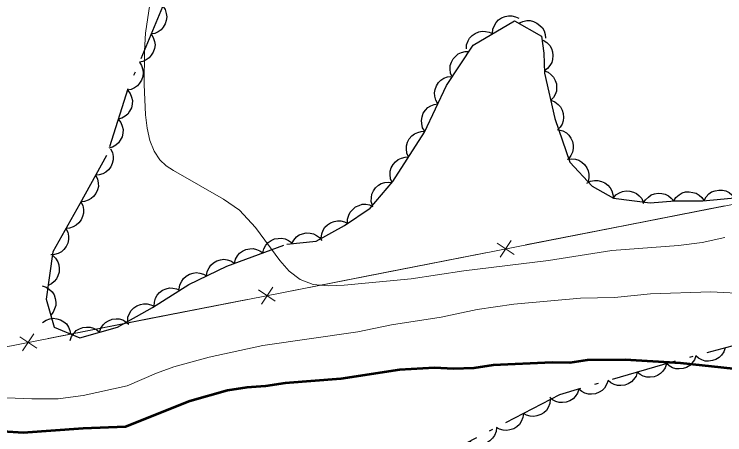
# Model space of a CAD drawing. Extents: x 356765 to 358572, y 5103174 to 5104650.
# Drawn here: x 357370.96 to 357406.03, y 5103668.86 to 5103689.59 of the extents above; entities that cross this region are included whole.
import ezdxf

# ---------------------------------------------------------------- set-up
doc = ezdxf.new("R2010")
doc.units = 0
doc.header["$LTSCALE"] = 0.6
doc.linetypes.add('DOT_DASHED', pattern=[7.7, 5, -1.2, 0.3, -1.2])
for name, color, linetype, lineweight in [('1', 7, 'Continuous', 53), ('2', 7, 'Continuous', 13), ('37', 7, 'Continuous', 13), ('44', 7, 'Continuous', 25)]:
    doc.layers.add(name, color=color, linetype=linetype, lineweight=lineweight)

msp = doc.modelspace()

# ---------------------------------------------------------------- linework, layer by layer
at = {"layer": '1'}
msp.add_lwpolyline([(357406.44, 5103672.11), (357403.85, 5103672.39), (357401.11, 5103672.55), (357399.24, 5103672.53), (357398.39, 5103672.41), (357397.51, 5103672.42), (357394.6, 5103672.29), (357393.64, 5103672.14), (357392.65, 5103672.11), (357391.7, 5103672.16), (357389.97, 5103672.05), (357387.09, 5103671.62), (357384.33, 5103671.4), (357383.37, 5103671.26), (357382.45, 5103671.19), (357381.49, 5103671.04), (357379.63, 5103670.52), (357376.45, 5103669.25), (357374.36, 5103669.16), (357371.41, 5103668.95), (357370.4, 5103669.01)], dxfattribs=at)
at = {"layer": '2'}
for points in [[(357406.04, 5103678.58), (357404.91, 5103678.34), (357403.75, 5103678.19), (357400.45, 5103677.94), (357397.33, 5103677.45), (357393.16, 5103676.94), (357390.55, 5103676.55), (357387.24, 5103676.24), (357386.45, 5103676.2), (357385.71, 5103676.26), (357385.07, 5103676.51), (357384.53, 5103676.92), (357384.07, 5103677.45), (357382.88, 5103679.08), (357382.09, 5103679.94), (357381.3, 5103680.48), (357378.82, 5103681.88), (357378.47, 5103682.11), (357378.15, 5103682.42), (357377.87, 5103682.84), (357377.66, 5103683.36), (357377.53, 5103683.97), (357377.45, 5103684.63), (357377.38, 5103686.13), (357377.39, 5103687.79), (357377.45, 5103688.66), (357377.71, 5103690.43)], [(357407.24, 5103675.81), (357405.34, 5103675.9), (357402.36, 5103675.81), (357400.59, 5103675.63), (357398.91, 5103675.59), (357395.62, 5103675.29), (357393.81, 5103675.03), (357392.04, 5103674.66), (357389.58, 5103674.28), (357387.92, 5103673.94), (357383.24, 5103673.25), (357380.58, 5103672.69), (357378.84, 5103672.21), (357377.99, 5103671.9), (357376.54, 5103671.27), (357374.36, 5103670.8), (357373.75, 5103670.71), (357373.13, 5103670.63), (357371.83, 5103670.62), (357370.6, 5103670.68)]]:
    msp.add_lwpolyline(points, dxfattribs=at)
at = {"layer": '37'}
for p, q in [((357406.01, 5103680.14), (357401.1, 5103679.18)), ((357401.1, 5103679.18), (357396.2, 5103678.22)), ((357394.8, 5103678.3), (357395.63, 5103677.75)), ((357395.49, 5103678.44), (357394.94, 5103677.61)), ((357394.23, 5103677.83), (357389.33, 5103676.87)), ((357389.33, 5103676.87), (357384.42, 5103675.91)), ((357383.72, 5103676.13), (357383.16, 5103675.3)), ((357383.02, 5103676), (357383.85, 5103675.44)), ((357382.46, 5103675.53), (357377.55, 5103674.57)), ((357377.55, 5103674.57), (357372.64, 5103673.61)), ((357371.25, 5103673.69), (357372.08, 5103673.13)), ((357371.94, 5103673.83), (357371.38, 5103673))]:
    msp.add_line(p, q, dxfattribs=at)
msp.add_lwpolyline([(357389.5, 5103727.57), (357408.99, 5103722.25), (357413.44, 5103721.04), (357416.96, 5103720.09), (357459.82, 5103708.97), (357459.88, 5103708.96), (357455.48, 5103681.88), (357453.27, 5103680.9), (357433.86, 5103685.59), (357369.55, 5103673)], dxfattribs=at)
at = {"layer": '44', "linetype": 'DOT_DASHED'}
for points in [[(357378.37, 5103690.16), (357376.58, 5103685.91), (357375.52, 5103682.62), (357374.2, 5103680.25), (357372.87, 5103677.88), (357372.54, 5103675.54), (357372.94, 5103674.16), (357374.21, 5103673.64), (357376.07, 5103674.16), (357377.79, 5103675.14), (357379.59, 5103676.27), (357381.46, 5103677.17), (357384.41, 5103678.25), (357385.86, 5103678.41), (357387.27, 5103679.18), (357388.53, 5103680.03), (357389.65, 5103681.34), (357391.21, 5103683.78), (357392.3, 5103686.08), (357393.61, 5103688.07), (357395.65, 5103689.27), (357396.99, 5103688.52), (357397.1, 5103687.68), (357397.14, 5103686.69), (357397.65, 5103684.46), (357398.39, 5103682.3), (357399.49, 5103681.11), (357400.53, 5103680.53), (357402.35, 5103680.29), (357403.57, 5103680.39), (357404.95, 5103680.4), (357407.63, 5103680.65)], [(357430.08, 5103676.91), (357428.81, 5103677.43), (357427.81, 5103677.4), (357425.68, 5103677.42), (357423.46, 5103677.3), (357420.92, 5103676.96), (357417.99, 5103676.27), (357414.83, 5103675.5), (357408.05, 5103673.67), (357403.35, 5103672.42), (357397.87, 5103670.83), (357393.21, 5103668.41), (357391.26, 5103667.01), (357390.19, 5103664.9), (357390.28, 5103663.12), (357394.07, 5103655.63), (357396.14, 5103652.78), (357398.01, 5103651.36), (357400.73, 5103650.06), (357403.96, 5103648.45)]]:
    msp.add_lwpolyline(points, dxfattribs=at)
at = {"layer": '44'}
for points in [[(357378.3, 5103690), (357378.42, 5103689.82), (357378.47, 5103689.63), (357378.5, 5103689.47), (357378.47, 5103689.29), (357378.42, 5103689.12), (357378.31, 5103688.95), (357378.21, 5103688.83), (357378.07, 5103688.73), (357377.9, 5103688.65), (357377.72, 5103688.62)], [(357394.57, 5103688.64), (357394.59, 5103688.85), (357394.66, 5103689.04), (357394.74, 5103689.18), (357394.86, 5103689.31), (357395.01, 5103689.41), (357395.19, 5103689.48), (357395.35, 5103689.52), (357395.52, 5103689.51), (357395.7, 5103689.47), (357395.87, 5103689.4)], [(357395.87, 5103689.15), (357396.06, 5103689.24), (357396.26, 5103689.28), (357396.42, 5103689.28), (357396.59, 5103689.24), (357396.76, 5103689.16), (357396.91, 5103689.04), (357397.03, 5103688.93), (357397.11, 5103688.77), (357397.16, 5103688.59), (357397.18, 5103688.41)], [(357393.28, 5103687.88), (357393.29, 5103688.08), (357393.37, 5103688.28), (357393.44, 5103688.42), (357393.57, 5103688.55), (357393.72, 5103688.65), (357393.9, 5103688.72), (357394.05, 5103688.76), (357394.23, 5103688.75), (357394.41, 5103688.71), (357394.57, 5103688.64)], [(357377.72, 5103688.62), (357377.83, 5103688.44), (357377.89, 5103688.25), (357377.92, 5103688.08), (357377.89, 5103687.91), (357377.83, 5103687.73), (357377.73, 5103687.57), (357377.63, 5103687.44), (357377.48, 5103687.35), (357377.31, 5103687.27), (357377.14, 5103687.23)], [(357397.07, 5103688.31), (357397.25, 5103688.2), (357397.39, 5103688.05), (357397.48, 5103687.91), (357397.53, 5103687.74), (357397.55, 5103687.56), (357397.53, 5103687.37), (357397.49, 5103687.21), (357397.4, 5103687.06), (357397.28, 5103686.92), (357397.14, 5103686.81)], [(357392.58, 5103686.5), (357392.5, 5103686.69), (357392.48, 5103686.89), (357392.48, 5103687.06), (357392.54, 5103687.23), (357392.62, 5103687.39), (357392.76, 5103687.53), (357392.88, 5103687.64), (357393.04, 5103687.7), (357393.22, 5103687.75), (357393.4, 5103687.75)], [(357377.14, 5103687.23), (357377.25, 5103687.06), (357377.31, 5103686.86), (357377.33, 5103686.7), (357377.31, 5103686.53), (357377.25, 5103686.35), (357377.15, 5103686.19), (357377.05, 5103686.06), (357376.9, 5103685.96), (357376.73, 5103685.89), (357376.56, 5103685.85)], [(357397.11, 5103686.81), (357397.31, 5103686.73), (357397.47, 5103686.61), (357397.58, 5103686.49), (357397.66, 5103686.33), (357397.72, 5103686.16), (357397.73, 5103685.97), (357397.72, 5103685.8), (357397.66, 5103685.64), (357397.57, 5103685.48), (357397.45, 5103685.35)], [(357391.87, 5103685.18), (357391.77, 5103685.36), (357391.72, 5103685.55), (357391.7, 5103685.72), (357391.73, 5103685.89), (357391.8, 5103686.06), (357391.91, 5103686.22), (357392.01, 5103686.34), (357392.16, 5103686.44), (357392.34, 5103686.51), (357392.51, 5103686.53)], [(357376.56, 5103685.85), (357376.69, 5103685.69), (357376.76, 5103685.5), (357376.8, 5103685.34), (357376.79, 5103685.16), (357376.75, 5103684.98), (357376.66, 5103684.81), (357376.57, 5103684.67), (357376.44, 5103684.56), (357376.27, 5103684.47), (357376.1, 5103684.42)], [(357391.23, 5103683.82), (357391.12, 5103684), (357391.08, 5103684.2), (357391.06, 5103684.36), (357391.09, 5103684.54), (357391.15, 5103684.71), (357391.26, 5103684.87), (357391.37, 5103684.99), (357391.52, 5103685.08), (357391.69, 5103685.15), (357391.87, 5103685.18)], [(357397.45, 5103685.35), (357397.64, 5103685.27), (357397.8, 5103685.15), (357397.92, 5103685.03), (357398, 5103684.87), (357398.06, 5103684.7), (357398.07, 5103684.5), (357398.06, 5103684.34), (357398, 5103684.18), (357397.9, 5103684.02), (357397.78, 5103683.88)], [(357376.1, 5103684.42), (357376.23, 5103684.26), (357376.3, 5103684.07), (357376.34, 5103683.91), (357376.33, 5103683.73), (357376.29, 5103683.55), (357376.2, 5103683.38), (357376.11, 5103683.25), (357375.98, 5103683.14), (357375.81, 5103683.04), (357375.64, 5103682.99)], [(357390.43, 5103682.56), (357390.34, 5103682.75), (357390.32, 5103682.95), (357390.32, 5103683.11), (357390.38, 5103683.28), (357390.46, 5103683.45), (357390.59, 5103683.59), (357390.71, 5103683.7), (357390.88, 5103683.77), (357391.05, 5103683.81), (357391.23, 5103683.82)], [(357397.84, 5103683.9), (357398.04, 5103683.85), (357398.22, 5103683.74), (357398.34, 5103683.63), (357398.44, 5103683.49), (357398.51, 5103683.32), (357398.55, 5103683.13), (357398.55, 5103682.97), (357398.51, 5103682.8), (357398.44, 5103682.63), (357398.33, 5103682.48)], [(357375.71, 5103682.96), (357375.81, 5103682.78), (357375.84, 5103682.58), (357375.85, 5103682.41), (357375.8, 5103682.24), (357375.73, 5103682.07), (357375.61, 5103681.92), (357375.49, 5103681.81), (357375.34, 5103681.73), (357375.16, 5103681.67), (357374.98, 5103681.65)], [(357389.62, 5103681.29), (357389.54, 5103681.48), (357389.51, 5103681.69), (357389.52, 5103681.85), (357389.57, 5103682.02), (357389.66, 5103682.18), (357389.78, 5103682.32), (357389.91, 5103682.43), (357390.07, 5103682.5), (357390.25, 5103682.55), (357390.43, 5103682.56)], [(357398.26, 5103682.44), (357398.47, 5103682.47), (357398.67, 5103682.44), (357398.83, 5103682.4), (357398.97, 5103682.3), (357399.11, 5103682.18), (357399.22, 5103682.02), (357399.29, 5103681.87), (357399.32, 5103681.7), (357399.32, 5103681.52), (357399.28, 5103681.34)], [(357374.98, 5103681.65), (357375.08, 5103681.47), (357375.11, 5103681.27), (357375.12, 5103681.1), (357375.07, 5103680.93), (357375, 5103680.76), (357374.88, 5103680.61), (357374.76, 5103680.5), (357374.61, 5103680.42), (357374.43, 5103680.36), (357374.25, 5103680.34)], [(357388.64, 5103680.16), (357388.58, 5103680.36), (357388.59, 5103680.56), (357388.61, 5103680.72), (357388.69, 5103680.88), (357388.8, 5103681.03), (357388.94, 5103681.16), (357389.08, 5103681.25), (357389.25, 5103681.29), (357389.43, 5103681.32), (357389.61, 5103681.3)], [(357399.22, 5103681.26), (357399.4, 5103681.36), (357399.6, 5103681.39), (357399.77, 5103681.4), (357399.94, 5103681.35), (357400.11, 5103681.28), (357400.26, 5103681.16), (357400.37, 5103681.04), (357400.45, 5103680.89), (357400.51, 5103680.71), (357400.53, 5103680.53)], [(357400.53, 5103680.53), (357400.66, 5103680.69), (357400.84, 5103680.79), (357400.99, 5103680.86), (357401.16, 5103680.88), (357401.35, 5103680.87), (357401.53, 5103680.82), (357401.68, 5103680.75), (357401.81, 5103680.64), (357401.93, 5103680.5), (357402.01, 5103680.33)], [(357402.01, 5103680.26), (357402.11, 5103680.44), (357402.26, 5103680.58), (357402.39, 5103680.68), (357402.56, 5103680.74), (357402.74, 5103680.77), (357402.93, 5103680.76), (357403.09, 5103680.72), (357403.25, 5103680.64), (357403.39, 5103680.53), (357403.51, 5103680.38)], [(357403.51, 5103680.39), (357403.62, 5103680.56), (357403.78, 5103680.69), (357403.92, 5103680.78), (357404.09, 5103680.83), (357404.27, 5103680.84), (357404.46, 5103680.81), (357404.62, 5103680.77), (357404.77, 5103680.67), (357404.9, 5103680.55), (357405.01, 5103680.4)], [(357405.01, 5103680.41), (357405.11, 5103680.59), (357405.25, 5103680.73), (357405.38, 5103680.83), (357405.55, 5103680.89), (357405.73, 5103680.92), (357405.92, 5103680.91), (357406.08, 5103680.88), (357406.24, 5103680.8), (357406.38, 5103680.68), (357406.5, 5103680.54)], [(357374.25, 5103680.34), (357374.35, 5103680.16), (357374.38, 5103679.96), (357374.39, 5103679.79), (357374.34, 5103679.62), (357374.27, 5103679.45), (357374.15, 5103679.3), (357374.03, 5103679.19), (357373.87, 5103679.11), (357373.7, 5103679.05), (357373.52, 5103679.03)], [(357387.42, 5103679.28), (357387.42, 5103679.49), (357387.48, 5103679.69), (357387.55, 5103679.84), (357387.67, 5103679.97), (357387.81, 5103680.09), (357387.99, 5103680.16), (357388.14, 5103680.22), (357388.32, 5103680.22), (357388.5, 5103680.19), (357388.67, 5103680.12)], [(357386.12, 5103678.55), (357386.14, 5103678.76), (357386.21, 5103678.95), (357386.3, 5103679.09), (357386.42, 5103679.21), (357386.58, 5103679.31), (357386.76, 5103679.37), (357386.92, 5103679.41), (357387.09, 5103679.4), (357387.27, 5103679.35), (357387.43, 5103679.27)], [(357373.52, 5103679.03), (357373.61, 5103678.85), (357373.65, 5103678.65), (357373.65, 5103678.48), (357373.61, 5103678.31), (357373.53, 5103678.14), (357373.41, 5103677.99), (357373.3, 5103677.88), (357373.14, 5103677.8), (357372.96, 5103677.74), (357372.78, 5103677.73)], [(357383.24, 5103677.82), (357383.29, 5103678.02), (357383.39, 5103678.2), (357383.49, 5103678.33), (357383.64, 5103678.43), (357383.81, 5103678.51), (357383.99, 5103678.54), (357384.16, 5103678.55), (357384.33, 5103678.51), (357384.5, 5103678.44), (357384.65, 5103678.34)], [(357384.66, 5103678.28), (357384.76, 5103678.46), (357384.9, 5103678.61), (357385.03, 5103678.71), (357385.19, 5103678.77), (357385.38, 5103678.81), (357385.57, 5103678.8), (357385.73, 5103678.77), (357385.88, 5103678.69), (357386.03, 5103678.58), (357386.15, 5103678.44)], [(357381.83, 5103677.3), (357381.88, 5103677.51), (357381.98, 5103677.68), (357382.09, 5103677.81), (357382.23, 5103677.91), (357382.4, 5103677.99), (357382.59, 5103678.03), (357382.75, 5103678.04), (357382.92, 5103678), (357383.09, 5103677.93), (357383.24, 5103677.82)], [(357372.85, 5103677.71), (357373, 5103677.57), (357373.11, 5103677.39), (357373.17, 5103677.24), (357373.19, 5103677.06), (357373.18, 5103676.88), (357373.12, 5103676.7), (357373.06, 5103676.55), (357372.94, 5103676.42), (357372.8, 5103676.3), (357372.64, 5103676.22)], [(357380.46, 5103676.69), (357380.49, 5103676.9), (357380.58, 5103677.08), (357380.67, 5103677.22), (357380.8, 5103677.33), (357380.96, 5103677.43), (357381.15, 5103677.48), (357381.31, 5103677.51), (357381.48, 5103677.49), (357381.66, 5103677.43), (357381.81, 5103677.34)], [(357379.11, 5103676.04), (357379.14, 5103676.25), (357379.23, 5103676.43), (357379.32, 5103676.57), (357379.45, 5103676.68), (357379.61, 5103676.78), (357379.79, 5103676.83), (357379.95, 5103676.86), (357380.13, 5103676.83), (357380.31, 5103676.78), (357380.46, 5103676.69)], [(357372.35, 5103676.2), (357372.55, 5103676.14), (357372.71, 5103676.02), (357372.84, 5103675.91), (357372.93, 5103675.76), (357372.99, 5103675.58), (357373.02, 5103675.39), (357373.02, 5103675.23), (357372.96, 5103675.06), (357372.88, 5103674.9), (357372.77, 5103674.76)], [(357377.87, 5103675.19), (357377.88, 5103675.4), (357377.94, 5103675.59), (357378.02, 5103675.74), (357378.14, 5103675.87), (357378.28, 5103675.98), (357378.46, 5103676.05), (357378.62, 5103676.1), (357378.79, 5103676.09), (357378.97, 5103676.06), (357379.14, 5103675.99)], [(357376.57, 5103674.44), (357376.58, 5103674.65), (357376.66, 5103674.84), (357376.74, 5103674.99), (357376.86, 5103675.11), (357377.01, 5103675.21), (357377.19, 5103675.28), (357377.35, 5103675.32), (357377.53, 5103675.31), (357377.71, 5103675.27), (357377.87, 5103675.19)], [(357372.36, 5103674.4), (357372.54, 5103674.51), (357372.73, 5103674.57), (357372.89, 5103674.6), (357373.07, 5103674.57), (357373.25, 5103674.52), (357373.41, 5103674.42), (357373.54, 5103674.32), (357373.64, 5103674.17), (357373.71, 5103674), (357373.75, 5103673.83)], [(357375.18, 5103673.91), (357375.24, 5103674.11), (357375.36, 5103674.27), (357375.47, 5103674.4), (357375.62, 5103674.48), (357375.8, 5103674.55), (357375.99, 5103674.57), (357376.15, 5103674.57), (357376.32, 5103674.52), (357376.48, 5103674.43), (357376.62, 5103674.31)], [(357373.73, 5103673.51), (357373.8, 5103673.7), (357373.92, 5103673.87), (357374.03, 5103673.99), (357374.18, 5103674.08), (357374.35, 5103674.15), (357374.54, 5103674.17), (357374.71, 5103674.17), (357374.87, 5103674.11), (357375.04, 5103674.03), (357375.18, 5103673.91)], [(357406.05, 5103673.14), (357405.98, 5103672.94), (357405.86, 5103672.78), (357405.75, 5103672.66), (357405.59, 5103672.57), (357405.42, 5103672.51), (357405.23, 5103672.49), (357405.06, 5103672.49), (357404.9, 5103672.55), (357404.73, 5103672.63), (357404.6, 5103672.75)], [(357404.6, 5103672.75), (357404.53, 5103672.55), (357404.41, 5103672.39), (357404.3, 5103672.27), (357404.14, 5103672.18), (357403.97, 5103672.12), (357403.78, 5103672.1), (357403.62, 5103672.11), (357403.45, 5103672.16), (357403.28, 5103672.25), (357403.15, 5103672.37)], [(357403.15, 5103672.36), (357403.09, 5103672.16), (357402.97, 5103672), (357402.86, 5103671.87), (357402.71, 5103671.78), (357402.54, 5103671.72), (357402.34, 5103671.7), (357402.18, 5103671.69), (357402.01, 5103671.75), (357401.85, 5103671.83), (357401.71, 5103671.94)], [(357401.71, 5103671.94), (357401.65, 5103671.75), (357401.53, 5103671.58), (357401.42, 5103671.46), (357401.27, 5103671.37), (357401.09, 5103671.3), (357400.9, 5103671.28), (357400.74, 5103671.28), (357400.57, 5103671.33), (357400.41, 5103671.41), (357400.27, 5103671.53)], [(357400.27, 5103671.53), (357400.2, 5103671.33), (357400.09, 5103671.16), (357399.98, 5103671.04), (357399.83, 5103670.95), (357399.65, 5103670.88), (357399.46, 5103670.86), (357399.3, 5103670.86), (357399.13, 5103670.91), (357398.97, 5103670.99), (357398.83, 5103671.11)], [(357398.83, 5103671.11), (357398.76, 5103670.91), (357398.65, 5103670.74), (357398.54, 5103670.62), (357398.39, 5103670.53), (357398.21, 5103670.46), (357398.02, 5103670.44), (357397.86, 5103670.44), (357397.69, 5103670.49), (357397.53, 5103670.58), (357397.39, 5103670.69)], [(357397.42, 5103670.6), (357397.4, 5103670.39), (357397.32, 5103670.2), (357397.23, 5103670.06), (357397.1, 5103669.94), (357396.95, 5103669.85), (357396.76, 5103669.79), (357396.61, 5103669.75), (357396.43, 5103669.77), (357396.25, 5103669.82), (357396.09, 5103669.91)], [(357396.09, 5103669.91), (357396.07, 5103669.7), (357395.99, 5103669.51), (357395.9, 5103669.37), (357395.77, 5103669.25), (357395.62, 5103669.15), (357395.43, 5103669.1), (357395.27, 5103669.06), (357395.1, 5103669.08), (357394.92, 5103669.13), (357394.76, 5103669.22)], [(357394.76, 5103669.22), (357394.74, 5103669.01), (357394.66, 5103668.82), (357394.57, 5103668.68), (357394.44, 5103668.56), (357394.28, 5103668.46), (357394.1, 5103668.4), (357393.94, 5103668.37), (357393.77, 5103668.39), (357393.59, 5103668.44), (357393.43, 5103668.52)]]:
    msp.add_lwpolyline(points, dxfattribs=at)

doc.saveas('drawing.dxf')
